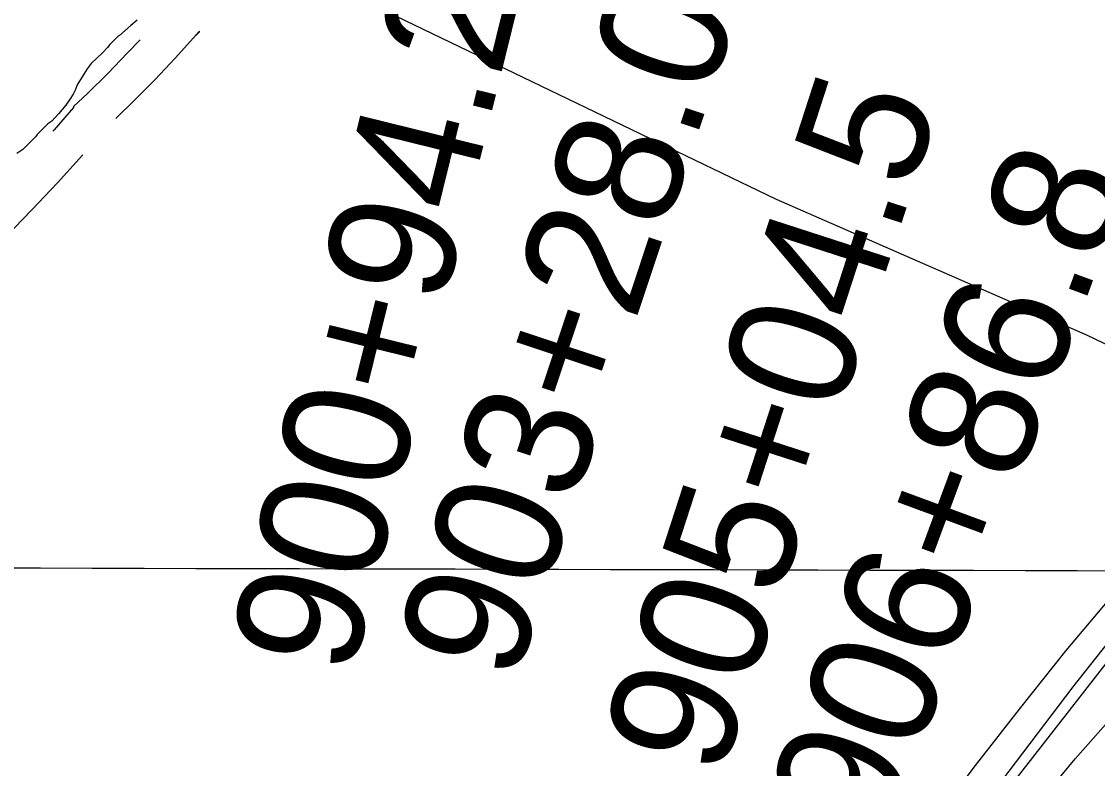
# Model space of a CAD drawing. Extents: x 3161514 to 3199414, y 831166 to 856601.
# Drawn here: x 3189391 to 3190239, y 848532 to 849121 of the extents above; entities that cross this region are included whole.
import ezdxf

# ---------------------------------------------------------------- set-up
doc = ezdxf.new("R2010")
doc.units = 0
for name, color, linetype in [('V-GRID-MAJR', 7, 'Continuous'), ('V-ROAD-CNTR', 7, 'Continuous'), ('V-SITE-VEGE', 7, 'Continuous'), ('V-SURV-IDEN', 7, 'Continuous'), ('V-TOPO-SHOR', 7, 'Continuous'), ('V-UTIL-LINE', 7, 'Continuous')]:
    doc.layers.add(name, color=color, linetype=linetype)

msp = doc.modelspace()

# ---------------------------------------------------------------- linework, layer by layer
at = {"layer": 'V-GRID-MAJR'}
msp.add_spline([(3165741.648, 848757.608), (3170973.071, 848741.248), (3176204.497, 848725.65), (3181435.9250000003, 848710.812), (3186667.355, 848696.736), (3191898.788, 848683.42), (3197130.222, 848670.865), (3197130.223, 848670.865)], degree=3, dxfattribs=at)
at = {"layer": 'V-ROAD-CNTR'}
for points in [[(3189484.26281129, 849106.9226005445), (3189474.3875838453, 849096.481683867), (3189458.6617000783, 849080.4216905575), (3189442.6285676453, 849064.6133447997), (3189431.784, 849054.1742457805), (3189431.784, 849053.431732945), (3189416.376407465, 849035.8342857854), (3189415.401746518, 849034.7594069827)], [(3189528.1843735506, 849110.1843585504), (3189531.154, 849113.1057888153), (3189531.154, 849113.5726601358), (3189511.8079827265, 849092.3871689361), (3189496.0044161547, 849075.6783161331), (3189479.912299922, 849059.2443094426), (3189465.1876160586, 849044.7260676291)], [(3189439.053055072, 849016.1926120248), (3189438.7755925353, 849015.8757142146), (3189419.0131750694, 848994.0812597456), (3189398.873918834, 848972.6343644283), (3189378.3620391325, 848951.5423120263), (3189370.3316808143, 848943.5686175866)]]:
    msp.add_lwpolyline(points, dxfattribs=at)
at = {"layer": 'V-SITE-VEGE'}
for points in [[(3189481.883, 849122.322), (3189477.0100000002, 849118.099), (3189467.964, 849110.355), (3189467.035, 849109.6510000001), (3189463.557, 849106.368), (3189460.311, 849103.087), (3189458.46, 849100.7440000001), (3189454.521, 849096.525), (3189445.711, 849088.319), (3189442.471, 849083.87), (3189434.617, 849071.238), (3189433.238, 849067.734), (3189431.393, 849063.993), (3189429.083, 849060.251), (3189425.616, 849055.336), (3189419.826, 849048.545), (3189414.499, 849042.685), (3189411.481, 849040.572), (3189408.001, 849037.289), (3189405.914, 849035.177), (3189403.1350000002, 849032.132), (3189401.978, 849030.7270000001), (3189391.779, 849020.4130000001), (3189387.136, 849017.122)], [(3190177.715, 848578.707), (3190214.395, 848625.17), (3190251.3510000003, 848668.845), (3190290.179, 848720.285), (3190321.755, 848759.924), (3190367.573, 848807.657), (3190398.223, 848841.6290000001), (3190432.312, 848883.894), (3190452.686, 848905.4940000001)], [(3189613.501, 847793.061), (3189661.611, 847851.8690000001), (3189704.867, 847905.773), (3189739.2260000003, 847946.299), (3189778.3370000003, 847994.255), (3189821.167, 848046.589), (3189859.077, 848090.8790000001), (3189899.742, 848141.022), (3189939.9790000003, 848189.943), (3189983.6, 848241.323), (3190027.83, 848292.357), (3190070.044, 848346.169), (3190103.866, 848389.392), (3190144.257, 848441.886), (3190176.511, 848485.101), (3190221.596, 848539.537), (3190256.049, 848578.582), (3190292.907, 848624.26), (3190327.694, 848666.183), (3190379.359, 848727.711), (3190420.725, 848777.336), (3190460.358, 848824.948), (3190485.47, 848852.2660000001)], [(3189937.534, 848266.544), (3189981.224, 848320.9720000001), (3190015.102, 848369.684), (3190052.597, 848410.314), (3190084.058, 848454.917), (3190114.321, 848495.769), (3190141.038, 848532.072), (3190177.715, 848578.707)]]:
    msp.add_lwpolyline(points, dxfattribs=at)
at = {"layer": 'V-TOPO-SHOR'}
for points in [[(3189574.258, 847789.012), (3189604.8200000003, 847825.782), (3189613.825, 847840.984), (3189639.747, 847873.998), (3189669.144, 847910.53), (3189698.7600000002, 847950.0920000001), (3189746.005, 848004.439), (3189868.0100000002, 848153.616), (3189969.386, 848281.929), (3189982.361, 848296.2220000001), (3189991.167, 848305.362), (3189998.798, 848316.1290000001), (3190007.34, 848330.63), (3190014.758, 848338.13), (3190045.322, 848374.435), (3190105.048, 848448.433), (3190163.84, 848522.192), (3190220.066, 848596.4060000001), (3190261.7260000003, 848649.322)], [(3190247.687, 848617.307), (3190177.5640000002, 848527.398), (3190087.511, 848416.399), (3190033.112, 848349.191), (3190006.963, 848315.01), (3189921.304, 848210.56), (3189840.752, 848109.87), (3189728.697, 847973.572), (3189680.102, 847910.125), (3189629.629, 847849), (3189614.364, 847828.1680000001), (3189591.453, 847798.667), (3189579.63, 847786.946), (3189576.136, 847786.692), (3189574.258, 847789.012)]]:
    msp.add_lwpolyline(points, dxfattribs=at)
at = {"layer": 'V-UTIL-LINE'}
msp.add_lwpolyline([(3189449.989, 849830.6020000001), (3189460.176, 849506.2810000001), (3189478.8540000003, 849225.682), (3189985.713, 848981.167), (3190231.078, 848873.768), (3190512.95, 848738.774)], dxfattribs=at)

# ---------------------------------------------------------------- texts
at = {"layer": 'V-SURV-IDEN'}
for s, height, rotation, p in [('900+94.2', 99.99999999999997, 76.13849873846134, (3189651.099959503, 848602.6119990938)), ('903+28.0', 99.99999999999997, 71.61785187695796, (3189779.398577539, 848597.6268146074)), ('905+04.5', 99.99999999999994, 72.03246698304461, (3189942.136658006, 848522.7989049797)), ('906+86.8', 99.99999999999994, 69.70631300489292, (3190070.9591856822, 848471.6610429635))]:
    msp.add_text(s, height=height, rotation=rotation, dxfattribs=at).set_placement(p)

doc.saveas('drawing.dxf')
